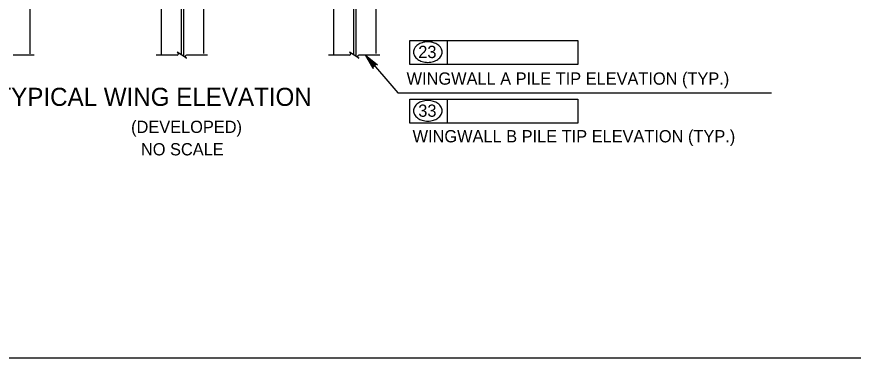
# Model space of a CAD drawing. Extents: x 635440 to 640306, y 296653 to 298484.
# Drawn here: x 639686.1 to 639891.3, y 297262.5 to 297346.1 of the extents above; entities that cross this region are included whole.
import ezdxf

# ---------------------------------------------------------------- set-up
doc = ezdxf.new("R2010")
doc.units = 0
for name, color, linetype in [('2', 7, 'Continuous'), ('3', 7, 'Continuous'), ('4', 7, 'Continuous'), ('8', 7, 'Continuous')]:
    doc.layers.add(name, color=color, linetype=linetype)

msp = doc.modelspace()

# ---------------------------------------------------------------- linework, layer by layer
at = {"layer": '2'}
msp.add_line((640102.46, 297262.46), (639316.46, 297262.46), dxfattribs=at)
at = {"layer": '3'}
for p, q in [((639774.12, 297409.72), (639774.12, 297337.09)), ((639763.78, 297406.28), (639763.78, 297336.81)), ((639731.85, 297396.01), (639731.85, 297337.09)), ((639721.52, 297391.27), (639721.52, 297336.81)), ((639689.32, 297382.73), (639689.32, 297336.96))]:
    msp.add_line(p, q, dxfattribs=at)
at = {"layer": '4'}
for p, q in [((639782.53, 297340.26), (639823.74, 297340.26)), ((639782.53, 297334.35), (639782.53, 297340.26)), ((639791.7, 297334.35), (639791.7, 297340.26)), ((639823.74, 297340.26), (639823.74, 297334.35)), ((639771.59, 297336.68), (639779.59, 297327.41)), ((639823.74, 297334.35), (639782.53, 297334.35)), ((639779.59, 297327.41), (639871.22, 297327.41)), ((639782.53, 297325.88), (639823.74, 297325.88)), ((639782.53, 297319.97), (639782.53, 297325.88)), ((639791.7, 297319.97), (639791.7, 297325.88)), ((639823.74, 297325.88), (639823.74, 297319.97)), ((639823.74, 297319.97), (639782.53, 297319.97))]:
    msp.add_line(p, q, dxfattribs=at)
msp.add_lwpolyline([(639771.59, 297336.68), (639774.56, 297334.31), (639774.22, 297334.4), (639773.93, 297334.35), (639773.71, 297334.21), (639773.55, 297334.02), (639773.46, 297333.74), (639773.5, 297333.4), (639771.59, 297336.68), (639773.46, 297333.74), (639773.55, 297334.02), (639771.59, 297336.68), (639773.71, 297334.21), (639773.93, 297334.35), (639771.59, 297336.68), (639774.22, 297334.4)], dxfattribs=at)
msp.add_lwpolyline([(639773.48, 297333.76), (639774.19, 297334.38), (639771.98, 297336.22)], close=True, dxfattribs=at)
for centre, radius, start, end in [((639786.04, 297336.95), 2.76, 125.6316, 149.9767), ((639786.56, 297336.21), 3.66, 106.5358, 125.6316), ((639786.91, 297335.05), 4.87, 90, 106.5358), ((639786.91, 297335.05), 4.87, 73.4642, 90), ((639787.25, 297336.21), 3.66, 54.3684, 73.4642), ((639787.78, 297336.95), 2.76, 30.0233, 54.3684), ((639785.23, 297337.41), 1.83, 149.9767, 180), ((639785.23, 297337.41), 1.83, 180, 210.0233), ((639788.59, 297337.41), 1.83, 0, 30.0233), ((639788.59, 297337.41), 1.83, 329.9767, 0), ((639786.04, 297337.88), 2.76, 210.0233, 234.3684), ((639786.56, 297338.61), 3.66, 234.3684, 253.4642), ((639786.91, 297339.77), 4.87, 253.4642, 270), ((639786.91, 297339.77), 4.87, 270, 286.5358), ((639787.25, 297338.61), 3.66, 286.5358, 305.6316), ((639787.78, 297337.88), 2.76, 305.6316, 329.9767), ((639786.04, 297322.57), 2.76, 125.6316, 149.9767), ((639786.56, 297321.83), 3.66, 106.5358, 125.6316), ((639786.91, 297320.67), 4.87, 90, 106.5358), ((639786.91, 297320.67), 4.87, 73.4642, 90), ((639787.25, 297321.83), 3.66, 54.3684, 73.4642), ((639787.78, 297322.57), 2.76, 30.0233, 54.3684), ((639785.23, 297323.03), 1.83, 149.9767, 180), ((639785.23, 297323.03), 1.83, 180, 210.0233), ((639788.59, 297323.03), 1.83, 0, 30.0233), ((639788.59, 297323.03), 1.83, 329.9767, 0), ((639786.04, 297323.5), 2.76, 210.0233, 234.3684), ((639786.56, 297324.23), 3.66, 234.3684, 253.4642), ((639786.91, 297325.39), 4.87, 253.4642, 270), ((639786.91, 297325.39), 4.87, 270, 286.5358), ((639787.25, 297324.23), 3.66, 286.5358, 305.6316), ((639787.78, 297323.5), 2.76, 305.6316, 329.9767)]:
    msp.add_arc(centre, radius, start, end, dxfattribs=at)
at = {"layer": '8'}
for p, q in [((639726.39, 297444.68), (639726.39, 297336.79)), ((639726.98, 297444.33), (639726.98, 297336.42)), ((639768.65, 297419.49), (639768.65, 297336.79)), ((639769.24, 297419.13), (639769.24, 297336.42)), ((639690.33, 297336.68), (639685.23, 297336.68)), ((639725.42, 297336.68), (639720.32, 297336.68)), ((639732.86, 297336.68), (639727.75, 297336.68)), ((639767.69, 297336.68), (639762.59, 297336.68)), ((639775.12, 297336.68), (639770.02, 297336.68))]:
    msp.add_line(p, q, dxfattribs=at)
for points in [[(639727.58, 297336.04), (639727.73, 297335.95), (639725.42, 297337.4), (639725.57, 297337.3)], [(639769.85, 297336.04), (639769.99, 297335.95), (639767.68, 297337.4), (639767.84, 297337.3)]]:
    msp.add_lwpolyline(points, dxfattribs=at)
for centre, start, end in [((639725.39, 297337.02), 275.3286, 57.8672), ((639767.66, 297337.02), 275.3286, 57.8672), ((639727.76, 297336.34), 90, 240), ((639770.02, 297336.34), 90, 240)]:
    msp.add_arc(centre, 0.341, start, end, dxfattribs=at)

# ---------------------------------------------------------------- texts
at = {"layer": '4'}
for s, height, p in [('23', 3, (639784.57, 297335.95)), ('WINGWALL A PILE TIP ELEVATION (TYP.)', 3.0001, (639781.71, 297329.43)), ('TYPICAL WING ELEVATION', 4.4294, (639681.1, 297324.24)), ('33', 3, (639784.57, 297321.57)), ('(DEVELOPED)', 3.0001, (639714.13, 297317.61)), ('WINGWALL B PILE TIP ELEVATION (TYP.)', 3.0001, (639783.18, 297315.31)), ('NO SCALE', 3, (639716.55, 297312.12))]:
    msp.add_text(s, height=height, dxfattribs=at).set_placement(p)

doc.saveas('drawing.dxf')
